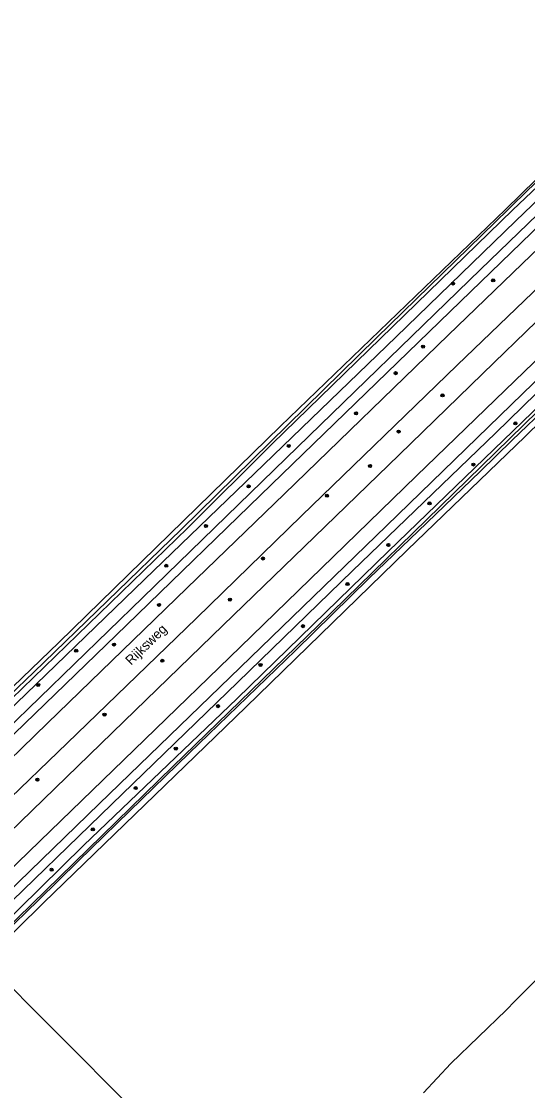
# Model space of a CAD drawing. Extents: x 136000 to 141000, y 400494 to 402006.
# Drawn here: x 140657.3 to 140789.8, y 400996.3 to 401276.4 of the extents above; entities that cross this region are included whole.
import ezdxf

# ---------------------------------------------------------------- set-up
doc = ezdxf.new("R2010")
doc.units = 0
for name, color, linetype in [('gg-anno-openbare ruimte label', 7, 'Continuous'), ('gg-knt-BGT kruinlijn', 7, 'Continuous'), ('gg-knt-bronhoudergrens', 7, 'Continuous'), ('gg-knt-verharding', 7, 'Continuous'), ('gg-kntw-bovenkant insteek waterloop', 7, 'Continuous'), ('gg-kntw-waterlijn', 7, 'Continuous'), ('gt-symb-boom', 7, 'Continuous'), ('gx-grn-maaiveld', 7, 'Continuous')]:
    doc.layers.add(name, color=color, linetype=linetype)

# ---------------------------------------------------------------- blocks, each defined once
blk = doc.blocks.new('gt0-BOOM')
at = {"layer": 'gt-symb-boom'}
for radius in [0.4, 0.2]:
    blk.add_circle((0, 0), radius, dxfattribs=at)

msp = doc.modelspace()

# ---------------------------------------------------------------- linework, layer by layer
at = {"layer": 'gg-knt-BGT kruinlijn'}
for p, q in [((140793.53, 401176.36), (140753.36, 401137.63)), ((140753.36, 401137.63), (140713.77, 401099.02)), ((140713.77, 401099.02), (140673.5, 401060.45)), ((140673.5, 401060.45), (140639.44, 401026.93))]:
    msp.add_line(p, q, dxfattribs=at)
at = {"layer": 'gg-knt-bronhoudergrens'}
for points in [[(140762.48, 400995.7), (140769.69, 401003.32), (140784.12, 401017.36), (140786.54, 401019.77), (140802.21, 401035.37)], [(140647.64, 401030.36), (140704.99, 400972.75), (140709.49, 400975.79), (140716.9, 400975.26), (140729.61, 400962.32)]]:
    msp.add_lwpolyline(points, dxfattribs=at)
at = {"layer": 'gg-knt-verharding'}
for points in [[(140817.19, 401249.84), (140777.45, 401211.37), (140726.57, 401161.97), (140689.03, 401125.48), (140635, 401073.01), (140595.5, 401034.84), (140558.09, 400998.61)], [(140818.77, 401248.15), (140804.02, 401233.79), (140772.17, 401202.98), (140722.71, 401155.05), (140684.77, 401118.22), (140655.49, 401089.8), (140626.74, 401061.96), (140588.93, 401025.07), (140559.72, 400996.84)], [(140838.43, 401227.32), (140788.44, 401178.78), (140752.86, 401144.26), (140714.51, 401107.15), (140677.61, 401071.41), (140644.33, 401039.14), (140613.73, 401009.38), (140579.11, 400975.78)], [(140604.48, 400996.86), (140615.11, 401007.07), (140648.96, 401040.37), (140680.95, 401071.29), (140713.9, 401103.26), (140743.9, 401132.4), (140781.32, 401168.5), (140809.77, 401196.3), (140840.02, 401225.63)]]:
    msp.add_lwpolyline(points, dxfattribs=at)
at = {"layer": 'gg-kntw-bovenkant insteek waterloop'}
for points in [[(140579.67, 401030.13), (140606.92, 401055.72), (140667.06, 401113.67), (140725.09, 401170.36), (140784.01, 401227.11), (140843.83, 401285.83), (140882.81, 401323.1)], [(140647.64, 401030.36), (140648.7, 401031.36), (140663.12, 401045.5), (140716.04, 401096.68), (140758.26, 401137.85), (140789.16, 401167.59), (140828.84, 401206.57), (140855.75, 401232.8), (140912.43, 401287.24), (140916.95, 401291.71)], [(140572.89, 401016.99), (140590.43, 401033.72), (140625.28, 401067.54), (140656.02, 401097.8), (140689.49, 401130.15), (140720.71, 401160.26), (140755.35, 401193.78), (140786.56, 401224.05), (140815.43, 401251.7)], [(140609.6, 400996.3), (140610.09, 400996.76), (140610.43, 400997.43), (140656.2, 401041.45), (140696.87, 401081.15), (140735.01, 401118.21), (140774.02, 401156.27), (140814.6, 401195.91), (140842.55, 401222.94)]]:
    msp.add_lwpolyline(points, dxfattribs=at)
at = {"layer": 'gg-kntw-waterlijn'}
for points in [[(140571.1, 401019.38), (140594.53, 401042.44), (140626.42, 401072.89), (140654.16, 401099.79), (140660.51, 401105.93), (140699.04, 401143.31), (140750.25, 401193.52), (140784.75, 401227.18), (140786.01, 401228.39), (140819.18, 401260.67), (140876.28, 401315.85), (140914.59, 401353.49), (140953.07, 401391.36), (140996.9, 401436.77), (141000, 401440.06)], [(140571.56, 401018.32), (140586.05, 401032.6), (140602.82, 401048.42), (140634.46, 401079.32), (140700.7, 401143.64), (140722.94, 401165.71), (140785.88, 401227.03), (140804.01, 401244.22), (140950.49, 401387.05), (140999.43, 401437.33), (141000, 401437.96)], [(140610.79, 400996.09), (140611.1, 400996.79), (140617.9, 401003.76), (140625.59, 401011.2), (140636.38, 401021.57), (140643, 401027.99), (140661.73, 401046.14), (140672.23, 401056.48), (140685.55, 401069.45), (140701.15, 401084.69), (140728.98, 401111.6), (140748.32, 401130.48), (140761.1, 401142.79), (140777.35, 401158.45), (140785.73, 401166.7), (140795.62, 401176.12)]]:
    msp.add_lwpolyline(points, dxfattribs=at)
at = {"layer": 'gx-grn-maaiveld'}
for points in [[(140820, 401246.86), (140816.18, 401242.15), (140809.65, 401233.92), (140808.2, 401232.23), (140806.2, 401230.05), (140788.31, 401212.9), (140768.98, 401194.16), (140726.09, 401152.65), (140700.56, 401127.88), (140664.12, 401092.54), (140647.17, 401076.13), (140615.44, 401045.37), (140593.54, 401024.21), (140569.82, 401001.25), (140562.33, 400994)], [(140567.38, 400988.51), (140574.96, 400995.87), (140598.17, 401018.36), (140620.39, 401039.93), (140652.06, 401070.65), (140669.21, 401087.3), (140703.06, 401120.05), (140730.61, 401146.83), (140771.3, 401186.36), (140793.3, 401207.44), (140826.6, 401239.85)], [(140571.63, 400983.9), (140572.87, 400985.11), (140594.86, 401006.4), (140620.57, 401031.31), (140633.38, 401043.76), (140657.05, 401066.71), (140684.08, 401092.95), (140710.08, 401118.18), (140733.95, 401141.32), (140756.11, 401162.84), (140781.04, 401187.01), (140805.9, 401211.1), (140830.86, 401235.34)], [(140576.5, 400978.61), (140577.64, 400979.72), (140599.71, 401001.08), (140625.34, 401026.09), (140638.53, 401038.81), (140662.07, 401061.63), (140689.61, 401088.29), (140714.63, 401112.53), (140738.85, 401136.08), (140760.71, 401157.33), (140786.38, 401182.2), (140810.9, 401205.86), (140835.81, 401230.09)]]:
    msp.add_lwpolyline(points, dxfattribs=at)

# ---------------------------------------------------------------- block references
at = {"layer": 'gt-symb-boom'}
for p in [(140770.22, 401207.7), (140780.75, 401208.53), (140762.41, 401191.17), (140755.21, 401184.23), (140767.48, 401178.4), (140744.85, 401173.71), (140786.58, 401171.08), (140756, 401168.92), (140727.25, 401165.18), (140748.53, 401159.91), (140775.58, 401160.28), (140716.74, 401154.57), (140737.22, 401152.12), (140764.08, 401150.11), (140705.58, 401144.2), (140753.32, 401139.2), (140720.48, 401135.67), (140695.17, 401133.76), (140742.62, 401128.98), (140693.29, 401123.52), (140711.83, 401124.89), (140730.94, 401117.94), (140681.51, 401113.12), (140671.6, 401111.51), (140694.13, 401108.88), (140719.85, 401107.78), (140661.65, 401102.53), (140708.75, 401096.98), (140679.01, 401094.76), (140697.68, 401085.85), (140661.45, 401077.71), (140687.18, 401075.51), (140675.96, 401064.7), (140665.15, 401054.14)]:
    msp.add_blockref('gt0-BOOM', p, dxfattribs=at)

# ---------------------------------------------------------------- texts
at = {"layer": 'gg-anno-openbare ruimte label'}
msp.add_text('Rijksweg', height=2.5, rotation=44.2, dxfattribs=at).set_placement((140685.96, 401107.58))

doc.saveas('drawing.dxf')
